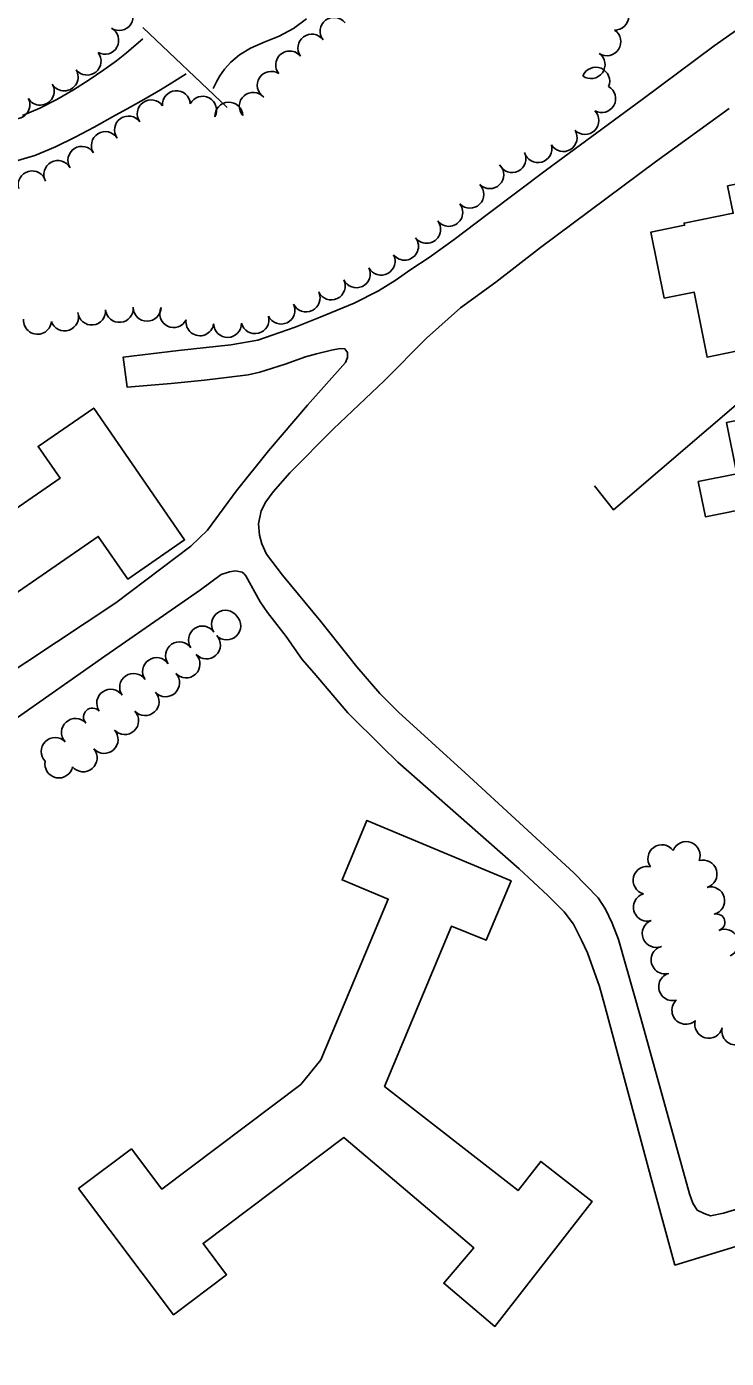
# Model space of a CAD drawing. Extents: x -25029 to 2274964, y -81170 to 687028.
# Drawn here: x -18901 to -18399, y -68748 to -67792 of the extents above; entities that cross this region are included whole.
import ezdxf

# ---------------------------------------------------------------- set-up
doc = ezdxf.new("R2010")
doc.units = 0
for name, color, linetype in [('BLDG', 7, 'Continuous'), ('ROAD', 7, 'Continuous'), ('TREES', 7, 'Continuous'), ('WALL', 7, 'Continuous'), ('WATER', 7, 'Continuous')]:
    doc.layers.add(name, color=color, linetype=linetype)

msp = doc.modelspace()

# ---------------------------------------------------------------- linework, layer by layer
at = {"layer": 'BLDG'}
for points in [[(-18397.96, -67906.59), (-18394, -67926.27), (-18429.22, -67933.36), (-18428.92, -67934.88), (-18452.99, -67939.73), (-18443.44, -67987.19), (-18422.11, -67982.9), (-18412.73, -68029.5), (-18378, -68022.51), (-18381.27, -68006.3), (-18296.7, -67989.28), (-18316.64, -67890.22)], [(-18365.89, -68050.42), (-18363.5, -68062.29), (-18379.99, -68065.61), (-18378.6, -68072.52), (-18398.84, -68076.59), (-18391.44, -68113.32), (-18419.01, -68118.87), (-18413.93, -68144.12), (-18377.12, -68136.72), (-18378.94, -68127.72), (-18349.58, -68121.81), (-18344.43, -68147.39), (-18309.77, -68140.41), (-18317.78, -68100.61), (-18295.25, -68096.07), (-18299.31, -68075.89), (-18321.62, -68080.38), (-18329.14, -68043.02)], [(-19068.68, -68352.98), (-19108.6, -68380.52), (-19173.85, -68285.94), (-19133.71, -68258.24), (-19117.07, -68282.35), (-19014.76, -68211.77), (-19039.96, -68175.25), (-19004.44, -68150.75), (-18979.39, -68187.06), (-18877.12, -68116.51), (-18892.89, -68093.64), (-18853.01, -68066.13), (-18787.73, -68160.76), (-18828.59, -68188.95), (-18849.74, -68158.3), (-18951.18, -68228.28), (-18945.93, -68235.88), (-18980.94, -68260.03), (-18985.94, -68252.78), (-19088.84, -68323.77)], [(-18825.93, -68597.91), (-18863.9, -68626.52), (-18795.69, -68717.05), (-18757.57, -68688.33), (-18774.48, -68665.89), (-18673.58, -68589.88), (-18580.22, -68668.95), (-18601.76, -68694.38), (-18565.04, -68725.47), (-18495.12, -68635.85), (-18532.09, -68607.01), (-18548.38, -68627.88), (-18644.24, -68553.09), (-18596.15, -68438.01), (-18571.35, -68448.14), (-18553.47, -68405.46), (-18656.86, -68362.14), (-18674.75, -68404.83), (-18641.61, -68418.72), (-18689.91, -68534), (-18704.42, -68551.75), (-18804.12, -68626.86)]]:
    msp.add_lwpolyline(points, close=True, dxfattribs=at)
at = {"layer": 'ROAD'}
for points in [[(-18362.77, -67774.4), (-18407.53, -67805.96), (-18459.25, -67844.66), (-18528.01, -67895.04), (-18570.53, -67927.14), (-18594.18, -67945.17), (-18612.21, -67958.08), (-18625.48, -67966.75), (-18636.52, -67974.46), (-18648.58, -67982.04), (-18666.02, -67990.7), (-18690.43, -68000.75), (-18708.32, -68008.04), (-18724.79, -68013.81), (-18735.18, -68017.48), (-18754.56, -68020.76), (-18792.22, -68024.88), (-18831.8, -68029.52), (-18828.99, -68051), (-18797.43, -68048.55), (-18773.43, -68046.14), (-18755.76, -68043.95), (-18742.18, -68042.33), (-18733.64, -68040.34), (-18715.58, -68034.62), (-18700.9, -68029.24), (-18693.09, -68027.26), (-18682.33, -68024.6), (-18676.09, -68023.36), (-18672.84, -68023.68), (-18670.72, -68026.31), (-18670.74, -68029.84), (-18672.21, -68033.31), (-18699.64, -68064.06), (-18727.62, -68096.75), (-18750.68, -68125.85), (-18771.24, -68153.69), (-18783.17, -68165.3), (-18837.17, -68206.05), (-18944.57, -68277.11)], [(-18233.71, -68593.18), (-18400.98, -68644.04), (-18410.16, -68645.97), (-18414.93, -68644.45), (-18419.93, -68641.92), (-18423.02, -68637), (-18425.42, -68630.2), (-18460.32, -68504.09), (-18476.2, -68447.53), (-18480.97, -68435.93), (-18485.64, -68425.78), (-18491, -68417.72), (-18508.31, -68399.68), (-18586.36, -68327.91), (-18634.31, -68284.38), (-18647.52, -68270.96), (-18664.04, -68251.83), (-18689.96, -68219.44), (-18717.4, -68186.13), (-18728.98, -68170.96), (-18732.25, -68163.6), (-18733.98, -68157.43), (-18734.67, -68149.17), (-18732.86, -68139.93), (-18729.49, -68133.48), (-18724.19, -68126.14), (-18712.14, -68112.59), (-18680.91, -68080.93), (-18644.54, -68046.61), (-18614.01, -68015.82), (-18589.84, -67994.19), (-18564.25, -67975.78), (-18532.21, -67950.87), (-18449.72, -67889.37), (-18396.77, -67850.93)], [(-18923.26, -68299.12), (-18845.06, -68244.23), (-18776.41, -68196.58), (-18761.45, -68185.66), (-18755.43, -68183.63), (-18751.19, -68183), (-18746.43, -68183.87), (-18744.9, -68185.14), (-18743.81, -68186.57), (-18733.48, -68205.21), (-18728.26, -68212.98), (-18714.93, -68230.14), (-18703.33, -68246.68), (-18694.85, -68256.42), (-18670.64, -68284.88), (-18646.05, -68309.44), (-18634.82, -68320.23), (-18547.56, -68396.83), (-18527.15, -68415.98), (-18515.41, -68427.77)], [(-18515.41, -68427.77), (-18508.59, -68436.6), (-18502.75, -68448.03), (-18498.52, -68457.19), (-18490.06, -68481.32), (-18486.2, -68495.37), (-18453.22, -68618.34), (-18435.87, -68681.43), (-18351.45, -68655.6), (-18235.43, -68619.83), (-18174.44, -68601.58), (-18151.26, -68596.44), (-18132.88, -68593.31), (-18126.9, -68594.38), (-18121.55, -68596.18), (-18107.28, -68644.92), (-18082.98, -68727.13), (-18076.79, -68748.36)]]:
    msp.add_lwpolyline(points, dxfattribs=at)
at = {"layer": 'TREES'}
for centre, radius, start, end in [((-18834.7, -67785.01), 10, 236.40058, 56.40058), ((-18478.96, -67784.74), 10, 268.77569, 88.77569), ((-18680.47, -67795.65), 10, 37.64632, 217.64632), ((-18845.05, -67802.1), 10, 241.20382, 61.20382), ((-18484.63, -67803.12), 10, 236.91295, 56.91295), ((-18696.47, -67807.65), 10, 36.10029, 216.10029), ((-18857.73, -67817.05), 10, 218.16891, 38.16891), ((-18712.37, -67819.77), 10, 38.50128, 218.50128), ((-18495.99, -67819.58), 10, 233.87104, 53.87104), ((-18874.18, -67828.36), 10, 210.86327, 30.86327), ((-18725.6, -67834.41), 10, 57.31106, 237.31106), ((-18492.63, -67831.44), 10, 337.74123, 157.74123), ((-18891.34, -67838.62), 10, 210.86327, 30.86327), ((-18908.78, -67848.4), 10, 207.72024, 27.72024), ((-18793.63, -67848.32), 10, 4.18039, 184.18039), ((-18774.81, -67852.27), 10, 332.14245, 152.14245), ((-18738.5, -67849.44), 10, 41.45431, 221.45431), ((-18488.32, -67843.92), 10, 240.37946, 60.37946), ((-18811.73, -67854.88), 10, 35.62281, 215.62281), ((-18755.98, -67856.5), 10, 2.50593, 182.50593), ((-18500.38, -67859.63), 10, 224.55643, 44.55643), ((-18828.03, -67866.47), 10, 35.23994, 215.23994), ((-18844.65, -67877.58), 10, 32.26915, 212.26915), ((-18516, -67871.93), 10, 211.86098, 31.86098), ((-18861.56, -67888.26), 10, 32.26915, 212.26915), ((-18552.71, -67887.05), 10, 206.55193, 26.55193), ((-18534.13, -67879.89), 10, 195.58179, 15.58179), ((-18878.79, -67898.4), 10, 28.69124, 208.69124), ((-18568.72, -67898.59), 10, 225.02196, 45.02196), ((-18897.2, -67905.85), 10, 15.36538, 195.36538), ((-18582.97, -67912.62), 10, 224.09274, 44.09274), ((-18598.1, -67925.65), 10, 217.35452, 37.35452), ((-18614, -67937.78), 10, 217.35452, 37.35452), ((-18629.9, -67949.92), 10, 217.35452, 37.35452), ((-18646.68, -67960.68), 10, 208.00771, 28.00771), ((-18664.51, -67969.73), 10, 205.78188, 25.78188), ((-18682.52, -67978.43), 10, 205.78188, 25.78188), ((-18700.53, -67987.12), 10, 205.78188, 25.78188), ((-18873.89, -68000.68), 10, 198.97456, 18.97456), ((-18854.47, -67996.48), 10, 185.44905, 5.44905), ((-18834.56, -67994.58), 10, 185.44905, 5.44905), ((-18814.61, -67993.77), 10, 179.21133, 359.21133), ((-18795.65, -67998.35), 10, 153.65373, 333.65373), ((-18718.54, -67995.82), 10, 205.78188, 25.78188), ((-18893.31, -68003.13), 10, 175.4064, 355.4064), ((-18776.79, -68004.21), 10, 171.79851, 351.79851), ((-18756.9, -68005.42), 10, 181.24089, 1.24089), ((-18737.22, -68002.69), 10, 194.56663, 14.56663), ((-18758.46, -68221.27), 10, 34.54719, 214.54719), ((-18757.45, -68222.51), 10, 223.74455, 43.74455), ((-18774.93, -68232.61), 10, 34.54719, 214.54719), ((-18791.41, -68243.95), 10, 34.54719, 214.54719), ((-18772.02, -68236.21), 10, 222.73327, 42.73327), ((-18807.88, -68255.3), 10, 34.54719, 214.54719), ((-18786.71, -68249.79), 10, 222.73327, 42.73327), ((-18824.35, -68266.64), 10, 34.54719, 214.54719), ((-18801.4, -68263.36), 10, 222.73327, 42.73327), ((-18840.83, -68277.98), 10, 34.54719, 214.54719), ((-18816.09, -68276.93), 10, 222.73327, 42.73327), ((-18853.88, -68287.96), 6.46, 41.86029, 221.86029), ((-18830.78, -68290.5), 10, 222.73327, 42.73327), ((-18866.13, -68298.95), 10, 41.86029, 221.86029), ((-18880.68, -68312.66), 10, 44.7505, 224.7505), ((-18845.47, -68304.07), 10, 222.73327, 42.73327), ((-18860.5, -68317.26), 10, 219.7951, 39.7951), ((-18877.98, -68321.68), 10, 168.57856, 348.57856), ((-18445.17, -68389.59), 10, 35.96833, 215.96833), ((-18427.77, -68387.38), 10, 338.53069, 158.53069), ((-18455.8, -68405.14), 10, 75.32456, 255.32456), ((-18415.6, -68400.62), 10, 286.64384, 106.64384), ((-18455.6, -68424.44), 10, 105.82708, 285.82708), ((-18410.14, -68419.86), 10, 285.07387, 105.07387), ((-18449.21, -68443.36), 10, 111.54685, 291.54685), ((-18405.97, -68435.33), 6.03, 285.07387, 105.07387), ((-18400.26, -68450.25), 10, 294.48501, 114.48501), ((-18442.89, -68462.3), 10, 105.33219, 285.33219), ((-18437.46, -68481.55), 10, 106.17608, 286.17608), ((-18427.92, -68498.53), 10, 132.45466, 312.45466), ((-18411.52, -68508.51), 10, 164.92057, 344.92057), ((-18392.11, -68513.34), 10, 167.14789, 347.14789)]:
    msp.add_arc(centre, radius, start, end, dxfattribs=at)
at = {"layer": 'WALL'}
msp.add_line((-18757.25, -67850.39), (-18817.69, -67792.92), dxfattribs=at)
msp.add_lwpolyline([(-18493.53, -68122.05), (-18479.84, -68139.28), (-18378.48, -68052.33)], dxfattribs=at)
at = {"layer": 'WATER'}
for points in [[(-18700.24, -67786.78), (-18709.51, -67793.66), (-18719.99, -67799.03), (-18730.76, -67803.47), (-18740.57, -67807.79), (-18748.45, -67812.59), (-18754.48, -67817.7), (-18759.01, -67822.79), (-18762.36, -67827.52), (-18764.69, -67831.5), (-18766.16, -67834.39), (-18767.25, -67836.6)], [(-18904.11, -67856.12), (-18891.76, -67850.85), (-18879.5, -67844.53), (-18867.54, -67837.56), (-18856.16, -67830.35), (-18845.74, -67823.27), (-18836.73, -67816.71), (-18829.49, -67811.04), (-18824.08, -67806.5), (-18817.78, -67800.94)], [(-18910.79, -67889.35), (-18895.27, -67884.71), (-18880.5, -67878.67), (-18866.4, -67871.74), (-18852.76, -67864.41), (-18839.49, -67857.13), (-18826.87, -67850.11), (-18815.28, -67843.51), (-18805.11, -67837.54), (-18796.87, -67832.56), (-18786.63, -67826.26)]]:
    msp.add_lwpolyline(points, dxfattribs=at)

doc.saveas('drawing.dxf')
